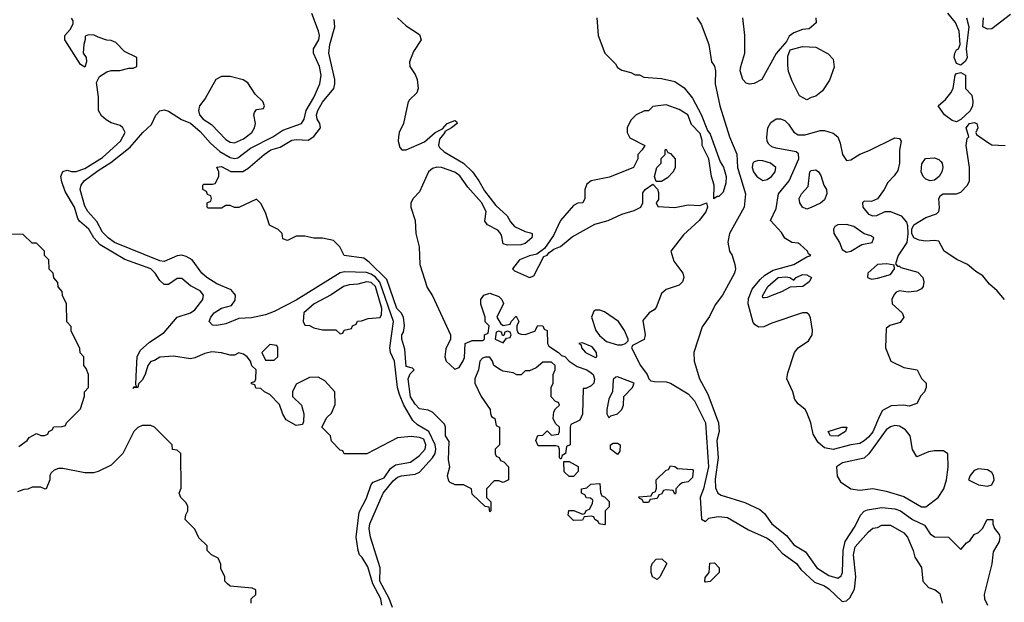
# Model space of a CAD drawing. Header units: inches. Extents: x 2380053 to 2584298, y 380219 to 546618.
# Tile 483 of 656: x 2483054 to 2487527, y 476354 to 479002. Entities that reach past the tile are written whole.
import ezdxf

# ---------------------------------------------------------------- set-up
doc = ezdxf.new("R2010")
doc.units = ezdxf.units.IN
doc.header["$MEASUREMENT"] = 0
doc.layers.add('C4487', color=7, linetype='Continuous')

msp = doc.modelspace()

# ---------------------------------------------------------------- linework, layer by layer
at = {"layer": 'C4487', "color": 2}
for points, elevation in [([(2483571.4, 477328.9), (2483574, 477334), (2483586, 477334), (2483582, 477342), (2483582.5, 477382.5), (2483587.8, 477470), (2483601.5, 477498.5), (2483643.5, 477536.5), (2483710, 477580.5), (2483769.7, 477650.3), (2483829.6, 477670.4), (2483850, 477682.8), (2483885.2, 477730), (2483889, 477750), (2483873.2, 477770), (2483830, 477792.3), (2483790, 477825.2), (2483770, 477825.2), (2483730, 477799.3), (2483710, 477799.3), (2483690, 477817.2), (2483669.5, 477850), (2483649.3, 477870), (2483532, 477912), (2483419.3, 477979.3), (2483391.1, 478010), (2483368, 478050), (2483326.3, 478086.3), (2483318.4, 478098.4), (2483302.7, 478150), (2483260.9, 478220.9), (2483245, 478265), (2483241.1, 478290), (2483250, 478312.7), (2483270, 478318.7), (2483290, 478312), (2483310, 478312), (2483350, 478326.5), (2483430, 478376.5), (2483511.8, 478450), (2483532.7, 478490), (2483522, 478510), (2483510, 478522), (2483470, 478533.2), (2483447.2, 478547.2), (2483425.8, 478565.8), (2483412.3, 478590), (2483411.9, 478651.9), (2483403.1, 478716.9), (2483416.4, 478743.6), (2483450, 478764.7), (2483470, 478771.3), (2483508.4, 478771.6), (2483550, 478782), (2483570, 478782), (2483586, 478790), (2483586, 478830), (2483530, 478858), (2483490, 478898), (2483470, 478908), (2483450, 478908.7), (2483410, 478922), (2483392.3, 478932.3), (2483367.1, 478932.9), (2483352, 478928), (2483352, 478912), (2483344.7, 478890), (2483342, 478850), (2483356, 478830), (2483358, 478810), (2483350, 478786), (2483330, 478798), (2483259, 478910), (2483259, 478930), (2483283.1, 478956.9), (2483296.4, 478983.6), (2483296.4, 478996.4), (2483289.1, 479009.1)], 38), ([(2484747.2, 476330), (2484731.8, 476371.8), (2484689.8, 476450), (2484691.8, 476510), (2484648.2, 476650), (2484641.3, 476690), (2484644.7, 476710), (2484705.1, 476850), (2484750, 476906.4), (2484770, 476922.3), (2484788.3, 476928.3), (2484850, 476936.5), (2484870, 476945.7), (2484929.8, 477010.2), (2484941.5, 477030), (2484944.5, 477050), (2484940.7, 477070), (2484913.1, 477130), (2484861.1, 477161.1), (2484840.5, 477180.5), (2484798.8, 477250), (2484779.2, 477299.2), (2484770.6, 477330), (2484757, 477450), (2484739.2, 477490), (2484736.1, 477510), (2484751.6, 477630), (2484690, 477808.5), (2484670, 477831.5), (2484650, 477845.7), (2484630, 477852.8), (2484530, 477856.8), (2484510, 477852.1), (2484310, 477727.1), (2484210, 477675.6), (2484170, 477660.7), (2484107, 477647), (2484050, 477644), (2483990, 477619.3), (2483950, 477612.7), (2483930, 477614), (2483914, 477630), (2483922, 477650), (2483938, 477670), (2483970, 477690.4), (2484016.3, 477703.7), (2484033.1, 477726.9), (2484034, 477750), (2484014.6, 477774.6), (2483950, 477801.1), (2483904.5, 477830), (2483882, 477850), (2483838, 477910), (2483810, 477925.6), (2483790, 477931.8), (2483770, 477929.6), (2483710, 477903.6), (2483690, 477906.3), (2483485.1, 477990), (2483455.6, 478010), (2483430, 478036.2), (2483404.4, 478084.4), (2483363.7, 478130), (2483350, 478155.3), (2483329, 478230), (2483332.7, 478250), (2483347, 478270), (2483410, 478316.9), (2483467.5, 478352.5), (2483556.5, 478423.5), (2483613, 478490), (2483653.5, 478526.5), (2483672.5, 478567.5), (2483690, 478588), (2483710, 478592.2), (2483730, 478587), (2483789.2, 478549.2), (2483830, 478531.5), (2483874.2, 478494.2), (2483921.3, 478441.3), (2483963.6, 478403.6), (2484010, 478375.8), (2484030, 478371.4), (2484045.6, 478374.4), (2484102.2, 478417.8), (2484204.5, 478470), (2484250, 478500.3), (2484334.5, 478530), (2484346, 478550), (2484355.6, 478590), (2484390, 478648), (2484416.9, 478710), (2484423.5, 478750), (2484415.6, 478790), (2484389.3, 478850), (2484389.3, 478870), (2484413.3, 478910), (2484415.6, 478930), (2484411.8, 478950), (2484381.2, 479030)], 34), ([(2484770, 479010.6), (2484810, 478974.9), (2484870, 478934.8), (2484877.3, 478910), (2484842.8, 478857.3), (2484824.4, 478810), (2484826, 478790), (2484850, 478753.4), (2484859.6, 478730), (2484864, 478690), (2484857.4, 478670), (2484823.2, 478636.8), (2484816.7, 478623.3), (2484796.9, 478530), (2484778.4, 478490), (2484774.4, 478470), (2484773, 478450), (2484780.5, 478420.5), (2484790, 478411), (2484810, 478410.7), (2484892.4, 478447.6), (2484941.2, 478490), (2484974.6, 478505.4), (2484995.3, 478530), (2485030, 478544.7), (2485038.8, 478538.8), (2485041, 478530), (2485016, 478510), (2484985.4, 478494.6), (2484986, 478490), (2484961.3, 478458.7), (2484956.3, 478430), (2484961.3, 478421.3), (2484981.5, 478401.5), (2485070, 478350.4), (2485111.2, 478311.2), (2485140.4, 478270), (2485164.9, 478224.9), (2485217.7, 478157.7), (2485268, 478110), (2485282.9, 478082.9), (2485301.7, 478061.7), (2485350, 478039.1), (2485374, 478034), (2485382, 478030), (2485382, 478022), (2485380.7, 478010), (2485350, 477984.7), (2485330, 477979.6), (2485270, 477977.2), (2485250, 477984), (2485242.7, 478022.7), (2485235.1, 478035.1), (2485225.4, 478045.4), (2485179, 478070), (2485166.3, 478086.3), (2485172.3, 478130), (2485151.7, 478171.7), (2485090, 478241.2), (2485052.8, 478292.8), (2485030, 478309.6), (2484970, 478329.6), (2484948.7, 478331.3), (2484930, 478325.6), (2484910.5, 478310), (2484870, 478219), (2484841, 478190), (2484830.7, 478170), (2484830.7, 478149.3), (2484850.4, 478090), (2484853.7, 478030), (2484868.8, 477970), (2484871.6, 477890), (2484904.6, 477784.6), (2484930, 477746.8), (2485010.8, 477570), (2485011.3, 477550), (2484990, 477506), (2484986, 477470), (2484992, 477450), (2485030, 477414), (2485050, 477422), (2485068.9, 477451.1), (2485074, 477466), (2485078, 477530), (2485110, 477544.7), (2485156.4, 477543.6), (2485166, 477550), (2485166, 477570), (2485182, 477578), (2485186, 477610), (2485168.4, 477628.4), (2485168, 477650), (2485149.3, 477709.3), (2485149.2, 477730), (2485162, 477750), (2485190, 477759.1), (2485230, 477744.7), (2485244.7, 477730), (2485251.6, 477711.6), (2485222, 477650), (2485239.6, 477619.6), (2485250, 477612), (2485282, 477618), (2485286, 477630), (2485310, 477654), (2485322, 477630), (2485312, 477610), (2485312.7, 477592.7), (2485318, 477578), (2485332.7, 477572.7), (2485350, 477572), (2485394, 477586), (2485408, 477612), (2485430, 477610.8), (2485436, 477596), (2485450.5, 477590), (2485451.1, 477531.1), (2485458, 477518), (2485502, 477490), (2485516, 477476), (2485530, 477471), (2485550.6, 477450.6), (2485586, 477426), (2485630, 477410.6), (2485650, 477397.3), (2485658.8, 477390), (2485664.7, 477370), (2485662, 477350), (2485650, 477338), (2485626, 477326), (2485614, 477326), (2485611.1, 477208.9), (2485598, 477182), (2485558, 477162), (2485554, 477150), (2485554, 477070), (2485538, 477062), (2485534, 477030), (2485518, 477022), (2485514, 477006), (2485510, 477006), (2485506, 477010), (2485506, 477050), (2485502, 477062), (2485490, 477066), (2485410, 477066), (2485398, 477090), (2485407.3, 477112.7), (2485430, 477114), (2485450, 477134), (2485470, 477114), (2485502, 477118), (2485506, 477130), (2485506, 477150), (2485487.3, 477167.3), (2485478, 477190), (2485480.4, 477219.6), (2485487.3, 477232.7), (2485506, 477250), (2485502, 477262), (2485487.3, 477267.3), (2485468, 477288), (2485468, 477330), (2485478, 477350), (2485478, 477390), (2485486, 477410), (2485486, 477430), (2485470, 477446), (2485430, 477446), (2485399.6, 477420.4), (2485370, 477406), (2485350, 477406), (2485331.6, 477388.4), (2485311.6, 477388.4), (2485296.4, 477396.4), (2485250, 477404), (2485238, 477410), (2485208, 477430), (2485202, 477450), (2485190, 477468), (2485170, 477468.7), (2485156.9, 477463.1), (2485144.7, 477450), (2485138, 477410), (2485122, 477370), (2485122, 477350), (2485151, 477290), (2485191.3, 477230), (2485192, 477212), (2485198, 477198), (2485212, 477190), (2485218, 477158), (2485234, 477150), (2485234, 477070), (2485214, 477050), (2485214, 477030), (2485218, 477018), (2485232.7, 477012.7), (2485238, 476998), (2485252.7, 476992.7), (2485274, 476970), (2485274, 476910), (2485250, 476898), (2485230, 476906), (2485210, 476906), (2485174, 476870), (2485174, 476830), (2485194, 476810), (2485194, 476770), (2485190, 476766), (2485186, 476786), (2485168.9, 476788.9), (2485110, 476846), (2485106, 476870), (2485070, 476888), (2485031.6, 476888.4), (2485010, 476898), (2485004, 476904), (2484998, 476930), (2485008, 476970), (2485001.2, 477001.2), (2485004.7, 477084.7), (2484989, 477110), (2484988.7, 477150), (2484983.1, 477163.1), (2484930, 477218), (2484910, 477228), (2484870, 477234), (2484850, 477254), (2484830, 477288.7), (2484818, 477370), (2484827.3, 477392.7), (2484846, 477410), (2484838, 477418), (2484810, 477426), (2484804, 477504), (2484789.6, 477550), (2484789.7, 477570), (2484798, 477582), (2484802, 477610), (2484798, 477650), (2484787, 477670), (2484767.2, 477690), (2484721.5, 477821.5), (2484640.8, 477900.8), (2484617.6, 477917.6), (2484528, 477930), (2484508, 477970), (2484479, 477999), (2484430, 478008.7), (2484390, 478008.7), (2484350, 478018), (2484310, 478018), (2484270, 477998), (2484250, 478006), (2484246, 478030), (2484228.4, 478048.4), (2484188.4, 478068.4), (2484170, 478126), (2484150, 478166), (2484130, 478186), (2484050, 478148), (2484030, 478148), (2484010, 478158), (2483990, 478158), (2483970, 478146), (2483910, 478146), (2483906, 478150), (2483906, 478170), (2483922, 478178), (2483926, 478190), (2483922, 478202), (2483907.3, 478207.3), (2483902, 478222), (2483886, 478230), (2483886, 478250), (2483890, 478254), (2483930, 478254), (2483942, 478258), (2483958, 478290), (2483958, 478310), (2483950, 478332), (2483970, 478334.8), (2484012.7, 478312.7), (2484067.2, 478312.8), (2484090, 478326), (2484164, 478390), (2484195.3, 478410), (2484236.6, 478423.4), (2484290, 478454), (2484310, 478457.6), (2484365.1, 478454.9), (2484390, 478470.6), (2484420.9, 478510), (2484418, 478530), (2484406, 478550), (2484402.4, 478570), (2484408.2, 478590), (2484430, 478627.7), (2484480.7, 478690), (2484486.3, 478710), (2484486.3, 478730), (2484457.7, 478850), (2484463.5, 478890), (2484486, 478970), (2484482.9, 479002.9)], 30), ([(2485676, 479010), (2485682, 478930), (2485712, 478850), (2485761, 478801), (2485770, 478784.7), (2485790, 478772), (2485830, 478762), (2485850, 478752), (2485870, 478751.3), (2485890, 478741), (2485970, 478734.8), (2486030, 478721), (2486072.5, 478692.5), (2486110, 478646), (2486150, 478571.3), (2486178.8, 478498.8), (2486190, 478482), (2486235.5, 478355.5), (2486251.8, 478331.8), (2486263, 478290), (2486261.4, 478258.6), (2486250, 478218), (2486230, 478198), (2486222, 478198), (2486208, 478188), (2486209, 478250), (2486197.2, 478290), (2486184, 478370), (2486154, 478430), (2486153.6, 478453.6), (2486144.7, 478484.7), (2486106.3, 478526.3), (2486088.7, 478570), (2486050, 478594), (2485990, 478615.3), (2485930, 478608), (2485910, 478588), (2485892.7, 478587.3), (2485854, 478570), (2485830, 478546), (2485814, 478510), (2485814, 478490), (2485825.4, 478465.4), (2485894, 478430), (2485882, 478410), (2485862, 478390), (2485862, 478370), (2485842, 478330), (2485733.7, 478286.3), (2485650, 478269), (2485630, 478254), (2485621, 478230), (2485622, 478190), (2485612, 478170), (2485590, 478168), (2485570, 478158), (2485510, 478088.7), (2485479.3, 478020.7), (2485438, 477962), (2485403.5, 477936.5), (2485370, 477929), (2485324.7, 477910), (2485292, 477870), (2485301, 477861), (2485370, 477831), (2485390, 477838), (2485434.6, 477925.4), (2485450, 477932), (2485457.2, 477942.8), (2485480.9, 477959.1), (2485510, 477971.3), (2485564.1, 478015.9), (2485667, 478073), (2485728, 478090), (2485790, 478118.8), (2485844.8, 478135.2), (2485875.3, 478150), (2485884, 478170), (2485884.8, 478215.2), (2485895.3, 478230), (2485930, 478254), (2485952, 478232), (2485956, 478216), (2485955.3, 478184.7), (2485944.7, 478170), (2485952.7, 478152.7), (2486030, 478148.2), (2486090, 478160.7), (2486143.1, 478156.9), (2486174, 478170), (2486178, 478150), (2486170.6, 478129.4), (2486141, 478090), (2486070, 478024), (2486011.3, 477950), (2486025.2, 477905.2), (2486066, 477850), (2486070.8, 477830), (2486064.7, 477810), (2486050, 477795.3), (2485990, 477775.3), (2485970, 477758), (2485945.4, 477694.6), (2485936.9, 477683.1), (2485914, 477670), (2485884.7, 477635.3), (2485896, 477570), (2485890.9, 477549.1), (2485838, 477522), (2485834, 477510), (2485874.8, 477430), (2485904.7, 477390), (2485911.3, 477370), (2485920.7, 477360.7), (2485937.3, 477357.3), (2485990, 477356.4), (2486010, 477350.4), (2486090, 477301.7), (2486119.6, 477270), (2486169.1, 477170), (2486182.3, 476970), (2486160.3, 476870), (2486145.3, 476830), (2486151.6, 476731.6), (2486170, 476722), (2486184.1, 476735.9), (2486200.1, 476739.9), (2486230, 476743.7), (2486270, 476739.5), (2486364.1, 476684.1), (2486450, 476644.9), (2486470.2, 476630.2), (2486517.1, 476577.1), (2486582.4, 476530), (2486602.8, 476502.8), (2486664.9, 476444.9), (2486710, 476428.4), (2486730, 476415.8), (2486790, 476357.3), (2486810, 476360.7), (2486824.9, 476375.1), (2486845.7, 476414.3), (2486853, 476470), (2486841.7, 476570), (2486850, 476606.8), (2486910, 476674.8), (2486930, 476690.8), (2486950, 476694), (2486970, 476704), (2487010, 476704.9), (2487070, 476670.4), (2487087.7, 476650), (2487113.4, 476590), (2487119.8, 476559.8), (2487150, 476512), (2487156, 476450), (2487182, 476422), (2487212, 476410), (2487234.4, 476394.4), (2487244.7, 476350)], 34), ([(2486130, 479012), (2486150, 478982), (2486184.7, 478890), (2486196, 478810), (2486210.6, 478790.6), (2486214.8, 478770), (2486213.4, 478710), (2486234.9, 478610), (2486278.4, 478470), (2486311.7, 478391.7), (2486314.3, 478330), (2486350.7, 478210), (2486344.9, 478150), (2486278.8, 478030), (2486271.1, 477991.1), (2486278, 477950), (2486290.6, 477930.6), (2486302.8, 477890), (2486306, 477870), (2486301, 477850), (2486246, 477750), (2486213.7, 477706.3), (2486187.5, 477652.5), (2486153.7, 477606.3), (2486116, 477490), (2486118, 477450), (2486142.8, 477370), (2486179.9, 477299.9), (2486228, 477170), (2486231.3, 477130), (2486220.5, 477090), (2486227.2, 477010), (2486213.4, 476913.4), (2486214.6, 476874.6), (2486224.9, 476850), (2486240.9, 476840.9), (2486347.9, 476807.9), (2486416, 476776), (2486437.3, 476757.3), (2486470.8, 476710), (2486537.1, 476657.1), (2486570, 476614.8), (2486623.4, 476583.4), (2486675.5, 476510), (2486730, 476475.3), (2486770, 476463.8), (2486785.4, 476474.6), (2486791.2, 476488.8), (2486794.7, 476590), (2486804.2, 476630), (2486850, 476700.7), (2486874, 476750), (2486890, 476768), (2486905.1, 476774.9), (2486970, 476784.4), (2487030, 476778.7), (2487054.8, 476770), (2487110.3, 476730.3), (2487164.9, 476704.9), (2487190, 476666), (2487210, 476651), (2487274, 476650), (2487330, 476594), (2487355.3, 476624.7), (2487370, 476634), (2487390, 476662), (2487408.9, 476671.1), (2487428, 476690), (2487449.3, 476730.7), (2487474, 476730), (2487474, 476710), (2487482, 476690), (2487502.8, 476662.8), (2487506.8, 476650), (2487502.8, 476630), (2487476.8, 476583.2), (2487470.4, 476529.6), (2487434.8, 476390), (2487437.3, 476370), (2487450, 476341)], 38), ([(2486671.3, 479010), (2486671.6, 478988.4), (2486639.6, 478960.4), (2486610, 478958), (2486570, 478942), (2486550, 478928), (2486537.3, 478902.7), (2486490, 478848.7), (2486426, 478730), (2486390, 478712.3), (2486370, 478709.6), (2486354.2, 478714.2), (2486339.5, 478730), (2486327.6, 478770), (2486329.6, 478790), (2486348.2, 478850), (2486347.6, 478930), (2486338.7, 479010)], 38), ([(2487354.3, 479010), (2487366.4, 478970), (2487353.4, 478870), (2487357.6, 478830), (2487350, 478813.2), (2487330, 478796), (2487310, 478803.7), (2487299.1, 478830), (2487302.6, 478850), (2487310, 478864.9), (2487319, 478870), (2487326, 478890), (2487322.4, 478950), (2487305.4, 478990), (2487270, 479031.5)], 38), ([(2487554.9, 479025.1), (2487470, 478961.2), (2487450, 478959), (2487429.2, 478969.2), (2487432.3, 479010)], 38), ([(2487528, 477730), (2487494, 477770), (2487459.5, 477799.5), (2487430, 477837.2), (2487397.5, 477857.5), (2487359, 477890), (2487311.5, 477911.5), (2487254, 477950), (2487230, 477995.3), (2487210, 477999.3), (2487170, 477996.2), (2487139.5, 477999.5), (2487115.3, 478010), (2487106, 478030), (2487106, 478050), (2487115.3, 478070), (2487170, 478102.4), (2487219.5, 478120.5), (2487229, 478130), (2487232.5, 478147.5), (2487229.4, 478190), (2487237.2, 478202.8), (2487249.4, 478210.6), (2487310, 478210.8), (2487330, 478218.8), (2487359.3, 478250), (2487369.2, 478270), (2487369.2, 478330), (2487354, 478430), (2487358, 478462), (2487366, 478470), (2487354, 478510), (2487369.1, 478530.9), (2487390, 478534.8), (2487402, 478530), (2487406, 478510), (2487398, 478490), (2487401, 478481), (2487450, 478444.9), (2487470, 478433.4), (2487530, 478431)], 38), ([(2483050, 477062), (2483088, 477090), (2483096.4, 477103.6), (2483130, 477122), (2483150, 477112), (2483167.3, 477112.7), (2483182, 477118), (2483186, 477130), (2483202, 477138), (2483208.4, 477151.6), (2483247.3, 477152.7), (2483262, 477158), (2483266, 477170), (2483330, 477234), (2483348.4, 477291.6), (2483348.9, 477311.1), (2483366, 477330), (2483366, 477390), (2483356.4, 477416.4), (2483346, 477430), (2483346, 477470), (2483328.4, 477488.4), (2483327.3, 477507.3), (2483288.4, 477588.4), (2483287.3, 477607.3), (2483268.4, 477628.4), (2483266, 477710), (2483248.4, 477748.4), (2483247.3, 477767.3), (2483228.7, 477788.7), (2483227.3, 477807.3), (2483208.7, 477828.7), (2483206, 477850), (2483188.4, 477868.4), (2483186, 477910), (2483166, 477930), (2483166, 477950), (2483130, 477986), (2483110, 477986), (2483070, 478026), (2482992.7, 478027.3)], 42), ([(2484698.8, 476341.2), (2484694.2, 476370), (2484658.5, 476438.5), (2484635.2, 476515.2), (2484610, 476558), (2484598, 476570), (2484592, 476590), (2484582.7, 476650), (2484595.9, 476764.1), (2484630, 476826.8), (2484651.2, 476888.8), (2484660.1, 476899.9), (2484710, 476920.3), (2484738, 476962), (2484761.2, 476978.8), (2484830, 476991), (2484870, 477020.7), (2484895.8, 477050), (2484898.3, 477070), (2484890, 477095.6), (2484870, 477103.7), (2484832, 477108), (2484770, 477102), (2484631.6, 477028.4), (2484528.4, 477028.4), (2484522, 477042), (2484510, 477046), (2484470, 477086), (2484466, 477110), (2484426, 477150), (2484450, 477194), (2484470, 477214), (2484487.3, 477252.7), (2484486, 477310), (2484440.4, 477360.4), (2484410, 477378), (2484370, 477375.3), (2484310, 477346), (2484294, 477310), (2484294, 477290), (2484334, 477250), (2484344.7, 477210), (2484343.6, 477176.4), (2484338, 477162), (2484310, 477158), (2484264, 477184), (2484249, 477209), (2484233.6, 477253.6), (2484190, 477298), (2484166, 477310), (2484150, 477326), (2484127.3, 477327.3), (2484122, 477342), (2484107.3, 477347.3), (2484107.3, 477352.7), (2484122, 477358), (2484126, 477370), (2484128, 477410), (2484108.7, 477428.7), (2484102, 477450), (2484088, 477470), (2484070, 477482), (2484050, 477488), (2484030, 477478), (2484010, 477478), (2483970, 477488.7), (2483927.5, 477492.5), (2483894.4, 477485.6), (2483850, 477465.2), (2483830, 477461.2), (2483752.3, 477472.3), (2483690, 477469), (2483666.6, 477453.4), (2483650, 477449.3), (2483635.5, 477430), (2483624, 477390), (2483610, 477364), (2483593.4, 477346.6), (2483590.5, 477330), (2483571.4, 477328.9)], 38), ([(2484106, 476350), (2484106, 476370), (2484126, 476390), (2484126, 476410), (2484110, 476418), (2484010, 476428), (2483998, 476438), (2483986, 476450), (2483986, 476470), (2483968.4, 476508.4), (2483967.3, 476527.3), (2483955.3, 476555.3), (2483926, 476570), (2483906, 476590), (2483906, 476610), (2483867.3, 476647.3), (2483850, 476686), (2483806, 476730), (2483808.4, 476751.6), (2483818, 476770), (2483818, 476790), (2483810, 476806), (2483786, 476830), (2483778, 476850), (2483787.3, 476872.7), (2483786, 477030), (2483770, 477046), (2483748.9, 477048.9), (2483746, 477070), (2483666, 477150), (2483650, 477158), (2483610, 477158), (2483590, 477148), (2483572, 477130), (2483522, 477030), (2483470, 476978), (2483410, 476948), (2483390, 476942), (2483350, 476942), (2483250, 476962), (2483230, 476962), (2483210, 476955.3), (2483196.9, 476943.1), (2483191.3, 476930), (2483191.3, 476910), (2483174, 476870), (2483170, 476868), (2483150, 476878), (2483110, 476878), (2483091.6, 476868.4), (2483072.7, 476867.3), (2483043.6, 476856.4)], 42)]:
    msp.add_lwpolyline(points, dxfattribs=dict(at, elevation=elevation))
for points, elevation in [([(2486630, 478638), (2486596.4, 478656.4), (2486562.5, 478722.5), (2486547.2, 478767.2), (2486544.1, 478795.9), (2486543.2, 478836.8), (2486554.6, 478865.4), (2486610, 478881), (2486670, 478878), (2486727.1, 478847.1), (2486750, 478822), (2486753.7, 478786.3), (2486733.2, 478726.8), (2486701.4, 478678.6), (2486670, 478654), (2486650, 478648.7)], 38), ([(2484010, 478744), (2483970, 478744), (2483944.7, 478730), (2483895.9, 478644.1), (2483871.3, 478610), (2483866, 478590), (2483871, 478570), (2483887.3, 478550), (2483926, 478526), (2483990, 478458), (2484010, 478446), (2484030, 478442.8), (2484070, 478460.5), (2484109.2, 478490), (2484120.9, 478510), (2484125.2, 478530), (2484118, 478570), (2484120.4, 478579.6), (2484130, 478594), (2484162, 478598), (2484166, 478610), (2484158, 478630), (2484123.1, 478663.1), (2484090, 478715.3), (2484069.1, 478729.1)], 38), ([(2487310, 478538), (2487290, 478544), (2487255.3, 478570), (2487226, 478610), (2487260.4, 478639.6), (2487284, 478670), (2487294, 478690), (2487302.9, 478750), (2487310, 478757.1), (2487330, 478761.6), (2487350.5, 478750), (2487351, 478690), (2487378.9, 478658.9), (2487384.2, 478630), (2487381.7, 478610), (2487372.1, 478587.9), (2487330, 478548)], 38), ([(2486621.5, 478478.5), (2486690, 478498.8), (2486710, 478498.8), (2486750, 478486), (2486771, 478470), (2486781.4, 478441.4), (2486791.3, 478390), (2486810, 478362), (2486830, 478364.7), (2486870, 478391.3), (2486912.9, 478407.1), (2487030, 478464.7), (2487050, 478462), (2487058, 478450), (2487050.9, 478409.1), (2487051, 478350), (2487042.8, 478317.2), (2487027.1, 478292.9), (2486998, 478262), (2486981, 478230), (2486950, 478188), (2486923.6, 478176.4), (2486890, 478178), (2486882, 478170), (2486884.7, 478150), (2486910, 478118), (2486930, 478111.3), (2486948.4, 478111.6), (2486986, 478130), (2487010, 478130.7), (2487058, 478110), (2487082, 478082), (2487086.8, 478066.8), (2487088.1, 478028.1), (2487083.8, 477990), (2487044.9, 477930), (2487032.7, 477892.7), (2487042, 477882), (2487050, 477882), (2487056, 477876), (2487134, 477854), (2487156, 477830), (2487161, 477810), (2487158.8, 477790), (2487150, 477779), (2487130, 477769), (2487090, 477764), (2487050, 477769.3), (2487036.3, 477763.7), (2487026.6, 477753.4), (2487016.3, 477730), (2487017.3, 477710), (2487062.8, 477670), (2487071, 477650), (2487053.7, 477626.3), (2487007.1, 477612.9), (2486990, 477598), (2486987.7, 477510), (2487011, 477450), (2487070, 477421), (2487131.1, 477411.1), (2487151.1, 477371.1), (2487171.3, 477350), (2487171.3, 477330), (2487164.7, 477310), (2487147.3, 477292.7), (2487130, 477258), (2487094.4, 477245.6), (2487069.5, 477249.5), (2487012.8, 477247.2), (2486974, 477226), (2486959.2, 477200.8), (2486930, 477129.6), (2486910, 477104.2), (2486890, 477087.8), (2486870, 477075.6), (2486829.6, 477069.6), (2486750, 477048.5), (2486710, 477055.8), (2486680.9, 477080.9), (2486658.3, 477118.3), (2486647.6, 477170), (2486630, 477217.2), (2486622.9, 477230), (2486590, 477256.2), (2486575.3, 477275.3), (2486565.4, 477310), (2486539.2, 477370), (2486543, 477397), (2486573.7, 477490), (2486590, 477510.3), (2486637.8, 477542.2), (2486654, 477570), (2486656.2, 477590), (2486647, 477647), (2486640.2, 477660.2), (2486630, 477669.2), (2486609.3, 477669.3), (2486470, 477622.4), (2486434.5, 477605.5), (2486410, 477605.1), (2486394.7, 477614.8), (2486386.5, 477626.5), (2486363.5, 477710), (2486365.3, 477734.7), (2486382, 477778), (2486418, 477822), (2486439.3, 477840.7), (2486476.6, 477863.4), (2486570, 477888.9), (2486630, 477924), (2486648, 477930), (2486638, 477938), (2486633.2, 477950), (2486600.1, 477980.1), (2486590, 477986), (2486562, 477990), (2486530, 478009.6), (2486514.5, 478034.5), (2486464, 478090), (2486490, 478144.7), (2486500.7, 478210), (2486549.7, 478270.3), (2486594, 478370), (2486591.9, 478391.9), (2486582, 478402), (2486490, 478418), (2486470, 478423.7), (2486456.6, 478436.6), (2486449.6, 478449.6), (2486447.5, 478467.5), (2486452.3, 478510), (2486465.6, 478534.4), (2486490, 478551.3), (2486510, 478552), (2486530, 478544.7), (2486547.1, 478527.1), (2486570.6, 478490.6), (2486590, 478478.8)], 38), ([(2485946, 478266), (2485938, 478290), (2485948, 478330), (2485968, 478350), (2485968.4, 478371.6), (2485986, 478390), (2485986, 478410), (2485990, 478414), (2485998, 478398), (2486010, 478394), (2486032, 478370), (2486032, 478330), (2486022, 478310), (2485996.9, 478283.1), (2485970, 478266)], 34), ([(2487190, 478269.4), (2487170, 478278), (2487158, 478290), (2487149.3, 478310), (2487152.3, 478347.7), (2487169.4, 478370.6), (2487210, 478374.9), (2487230, 478367.3), (2487238.3, 478358.3), (2487244.9, 478350), (2487248, 478330), (2487243, 478310), (2487230.4, 478289.6), (2487210, 478272.3)], 38), ([(2486410, 478362), (2486390, 478356), (2486384, 478350), (2486381.6, 478330), (2486388.2, 478310), (2486402, 478290), (2486430, 478270.6), (2486450, 478276.3), (2486469.2, 478290), (2486486, 478310), (2486489.2, 478330), (2486464, 478350), (2486430, 478360.7)], 42), ([(2486630, 478141.2), (2486609.4, 478149.4), (2486598, 478170), (2486595.3, 478190), (2486605.2, 478210), (2486635.5, 478244.5), (2486643.7, 478310), (2486650, 478317.3), (2486670, 478319.1), (2486682.8, 478310), (2486693.5, 478293.5), (2486706.8, 478250), (2486719.1, 478230), (2486720.5, 478210), (2486710, 478183.7), (2486691.6, 478168.5), (2486650, 478149.2)], 34), ([(2486810, 478072), (2486770, 478069.3), (2486757.3, 478062.7), (2486750.7, 478050), (2486753, 478030), (2486778, 477990), (2486790, 477958), (2486810, 477944.9), (2486830, 477950.6), (2486878.9, 477981.1), (2486926, 477990), (2486934, 478010), (2486920.2, 478020.2), (2486890, 478028.7), (2486842.9, 478062.9)], 38), ([(2486993.2, 477893.2), (2486950, 477889), (2486906.8, 477850), (2486904.7, 477830), (2486922.8, 477822.8), (2486950, 477826.8), (2487010, 477844.7), (2487028, 477870), (2487026, 477886)], 38), ([(2486430, 477738), (2486427.8, 477747.8), (2486452.7, 477790), (2486499.3, 477830), (2486533.9, 477833.9), (2486552, 477830), (2486570, 477818), (2486582, 477830), (2486610, 477844), (2486630, 477842.8), (2486651.3, 477830), (2486641, 477810), (2486611.3, 477790), (2486553.7, 477786.3), (2486515.2, 477764.8), (2486470, 477749.3), (2486450, 477739), (2486438, 477738)], 34), ([(2484630, 477811), (2484590, 477799.6), (2484550, 477797), (2484524.7, 477790), (2484468.5, 477751.5), (2484391.3, 477710), (2484344.7, 477670), (2484342, 477630), (2484350, 477614), (2484370, 477612), (2484390, 477602), (2484430, 477592), (2484490, 477592), (2484510, 477574), (2484522, 477578), (2484528.4, 477591.6), (2484562, 477598), (2484566, 477610), (2484582, 477618), (2484588.4, 477631.6), (2484607.3, 477632.7), (2484636.4, 477643.6), (2484691.5, 477648.5), (2484697.5, 477662.5), (2484699.7, 477690), (2484670, 477789.6), (2484650, 477808.2)], 38), ([(2485690, 477682), (2485670, 477682), (2485662.8, 477677.2), (2485652, 477650), (2485671.3, 477590), (2485687.3, 477567.3), (2485719.8, 477539.8), (2485770, 477524.7), (2485790, 477524.7), (2485806, 477530), (2485818, 477542), (2485818, 477550), (2485802, 477590), (2485774, 477630), (2485710, 477674)], 34), ([(2485270, 477586), (2485258, 477582), (2485254, 477566), (2485247.3, 477567.3), (2485242, 477582), (2485230, 477586), (2485218, 477582), (2485214, 477550), (2485250, 477534), (2485266, 477554), (2485282, 477558), (2485286, 477570), (2485282, 477582)], 30), ([(2484190, 477526), (2484154, 477490), (2484170, 477454), (2484210, 477454), (2484226, 477470), (2484226, 477510), (2484222, 477522)], 38), ([(2485610, 477534), (2485594, 477530), (2485604.7, 477524.7), (2485606.8, 477510), (2485624.9, 477490), (2485670, 477467.3), (2485675.3, 477470), (2485674, 477490), (2485655.1, 477515.1)], 34), ([(2485770, 477379), (2485762, 477378), (2485751, 477369), (2485750, 477366), (2485747.5, 477312.5), (2485730, 477278), (2485720.7, 477230), (2485721, 477210), (2485730, 477192), (2485739, 477201), (2485750, 477204), (2485770, 477211), (2485789, 477230), (2485797.2, 477250), (2485798, 477290), (2485838, 477330), (2485846, 477350)], 34), ([(2483571.4, 477328.9), (2483571.1, 477328.9), (2483570, 477326)], 38), ([(2486770, 477109.6), (2486738, 477110), (2486726, 477130), (2486788, 477150), (2486811.3, 477150), (2486806, 477130)], 34), ([(2487030, 477157.4), (2487010, 477151.2), (2486990, 477137.4), (2486911.4, 477028.6), (2486890.3, 477009.7), (2486792.5, 476987.5), (2486764.9, 476970), (2486768.1, 476928.1), (2486782, 476902), (2486830, 476870.5), (2486870, 476863.1), (2486930, 476870.6), (2486990, 476859.3), (2487070, 476835.3), (2487150, 476788.4), (2487170, 476788.2), (2487226, 476830), (2487252.7, 476870), (2487263.7, 476910), (2487271.8, 476968.2), (2487269.5, 477029.5), (2487250, 477042), (2487210, 477042), (2487182.3, 477037.7), (2487130, 477015.3), (2487110, 477048), (2487098.9, 477110), (2487077.6, 477137.6), (2487050, 477155.1)], 42), ([(2485770, 477026), (2485738, 477050), (2485738, 477070), (2485750, 477078), (2485770, 477078), (2485782, 477070), (2485779.6, 477040.4)], 30), ([(2485550, 476926), (2485527.3, 476947.3), (2485526, 476994), (2485550, 476994), (2485591.6, 476971.6), (2485591.6, 476948.4), (2485570, 476926)], 30), ([(2486030, 476846), (2486022, 476862), (2485990, 476866), (2485978, 476862), (2485970, 476846), (2485958, 476842), (2485950, 476826), (2485918, 476822), (2485910, 476808), (2485888.4, 476808.4), (2485882, 476822), (2485870, 476826), (2485867.3, 476832.7), (2485922, 476838), (2485928, 476852), (2485942, 476858), (2485947.3, 476872.7), (2485946, 476910), (2485990, 476954), (2486002, 476958), (2486010, 476974), (2486030, 476972), (2486042, 476962), (2486110, 476958), (2486113.7, 476953.7), (2486110, 476922), (2486090, 476902), (2486063.6, 476896.4), (2486051.6, 476888.4), (2486034, 476870), (2486034, 476850)], 30), ([(2487410, 476961.2), (2487390, 476953.2), (2487371.3, 476930), (2487364.7, 476910), (2487410, 476888), (2487450, 476882), (2487470, 476887.3), (2487480.9, 476910), (2487478, 476930), (2487470, 476944), (2487450, 476956)], 42), ([(2485710, 476706), (2485686, 476710), (2485682, 476722), (2485666, 476730), (2485662, 476742), (2485650, 476746), (2485618, 476742), (2485610, 476728), (2485570, 476726), (2485546, 476750), (2485548, 476772), (2485571.6, 476771.6), (2485610, 476754), (2485622, 476758), (2485628, 476772), (2485642, 476778), (2485656.4, 476803.6), (2485658, 476818), (2485647.3, 476827.3), (2485628.4, 476828.4), (2485622, 476842), (2485606, 476850), (2485606, 476870), (2485630, 476874), (2485648.4, 476891.6), (2485690, 476894), (2485692.7, 476852.7), (2485698, 476838), (2485710, 476834), (2485731.6, 476811.6), (2485731.6, 476788.4), (2485714, 476770), (2485714, 476710)], 30), ([(2485950, 476458), (2485928, 476470), (2485922, 476490), (2485923.1, 476516.9), (2485928, 476532), (2485946, 476550), (2485971.3, 476551.3), (2485994, 476530), (2485962, 476470)], 30), ([(2486170, 476446), (2486166, 476450), (2486167.3, 476467.3), (2486186, 476490), (2486188.4, 476531.6), (2486210, 476534), (2486231.3, 476511.3), (2486232, 476490), (2486190, 476448)], 30)]:
    msp.add_lwpolyline(points, close=True, dxfattribs=dict(at, elevation=elevation))

doc.saveas('drawing.dxf')
